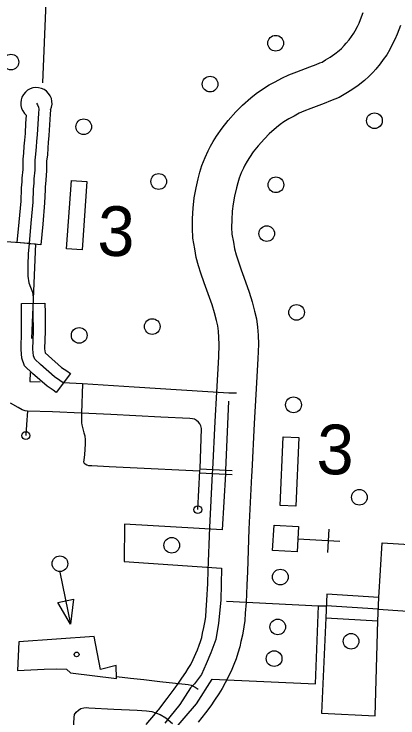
# Model space of a CAD drawing. Extents: x 653372 to 905732, y 627442 to 787275.
# Drawn here: x 673825 to 676272, y 753633 to 758117 of the extents above; entities that cross this region are included whole.
import ezdxf

# ---------------------------------------------------------------- set-up
doc = ezdxf.new("R2010")
doc.units = 0
for name, color, linetype in [('10', 7, 'Continuous'), ('31', 7, 'Continuous'), ('33', 7, 'Continuous'), ('5', 7, 'Continuous'), ('56', 7, 'Continuous'), ('57', 7, 'Continuous'), ('6', 7, 'Continuous')]:
    doc.layers.add(name, color=color, linetype=linetype)

msp = doc.modelspace()

# ---------------------------------------------------------------- linework, layer by layer
at = {"layer": '10'}
for points in [[(674976.3, 756621.1), (674964.7, 756688.7), (674961.6, 756752.6), (674962.4, 756815.5), (674966, 756881.7), (674973.3, 756946.2), (674985.7, 757009.6), (674999.1, 757068.1), (675009.8, 757109.9), (675022.3, 757151.7), (675042.5, 757204.3), (675061.9, 757245.4), (675076.8, 757274.8), (675094.1, 757304.6), (675114.4, 757339.7), (675150.9, 757390.5), (675190.5, 757439.6), (675239.2, 757494.6), (675281.2, 757536.8), (675334.4, 757582.9), (675367.1, 757611), (675407.5, 757639.5), (675451.5, 757666), (675488.5, 757686.5), (675530.8, 757709.8), (675576.2, 757729.9), (675627.9, 757750.1), (675711.1, 757781), (675749.8, 757796.3), (675774.4, 757806.2), (675787.8, 757811.7), (675810.8, 757824.8), (675840.4, 757843.5), (675870.3, 757864.1), (675896.5, 757884.5), (675911.3, 757897.9), (675928.5, 757916), (675942.6, 757931.2), (675960.5, 757952.7), (675975.6, 757974.3), (675990.8, 757994.8), (675999.7, 758010.4), (676014.4, 758039), (676023.8, 758058.2), (676033.4, 758081.6), (676050.9, 758127.4)], [(676287.1, 758045.1), (676265.8, 757989.2), (676251.9, 757955.6), (676238, 757927.1), (676219.6, 757891.3), (676200.5, 757857.9), (676178.4, 757828.1), (676159.3, 757800.8), (676130.3, 757766), (676110.6, 757744.8), (676086, 757718.9), (676057.6, 757693.1), (676018.3, 757662.5), (675978.2, 757634.8), (675939.5, 757610.4), (675897.5, 757586.5), (675868.4, 757574.6), (675842.5, 757564.1), (675800.7, 757547.6), (675716.9, 757516.5), (675672.4, 757499.1), (675642, 757485.6), (675609.2, 757467.5), (675576.5, 757449.5), (675544.3, 757430), (675521, 757413.6), (675497.8, 757393.6), (675451.8, 757353.8), (675421.5, 757323.4), (675381.5, 757278.2), (675349.9, 757238.9), (675324.6, 757203.9), (675310.4, 757179.2), (675296.5, 757155.4), (675286.6, 757135.7), (675272.6, 757106.1), (675259.1, 757070.9), (675250.8, 757043.1), (675242.1, 757009.2), (675230.3, 756957.8), (675220.6, 756908), (675215.2, 756860.7), (675212.3, 756807.2), (675211.7, 756757.1), (675213.7, 756716), (675222.7, 756663.4)], [(675222.8, 756663.1), (675229.6, 756622.3), (675240.6, 756583.5), (675252.7, 756544.2), (675272.3, 756488.6), (675288.9, 756441.7), (675323.3, 756345), (675343.2, 756284), (675358.2, 756224.8), (675369.9, 756175.9), (675376.7, 756121.6), (675380, 756072.4), (675383.1, 756014.3), (675379.3, 755921), (675366.5, 755693.9), (675355.8, 755508.4), (675340.9, 755202.2), (675339.2, 755175.9), (675321.9, 754835.4), (675312.5, 754565.9), (675309, 754477.9), (675304, 754368.3), (675298.9, 754300.3), (675295.2, 754253.8), (675289.9, 754213.4), (675280.1, 754159.3), (675270.8, 754118.9), (675263.7, 754085.7), (675252.1, 754044.6), (675240, 754009.4), (675225.7, 753973.9), (675212.8, 753942.2), (675191.2, 753896.3), (675171.3, 753856.1), (675150.4, 753820.1), (675129.8, 753786.4), (675102.1, 753746.3), (675078.1, 753710.1), (675044.9, 753665.4), (674999.1, 753605.1)], [(674666.9, 753592.2), (674725.5, 753661.1), (674742.9, 753681.8), (674746.7, 753685.7), (674799.8, 753756), (674845, 753815.5), (674873.4, 753853.8), (674895.1, 753886.5), (674920.2, 753922.8), (674935.6, 753948), (674950.9, 753974.3), (674966.1, 754005), (674983.8, 754042.7), (674994, 754067.8), (675005.6, 754096.6), (675013.3, 754119), (675020.9, 754145.9), (675026.7, 754173.2), (675035.2, 754209.7), (675042.8, 754251.9), (675046.5, 754279.9), (675049.6, 754319.6), (675054.4, 754383.5), (675059.3, 754488.6), (675062.7, 754575.2), (675072.1, 754846.1), (675089.6, 755190.5), (675091.3, 755216.5), (675106.2, 755521.7), (675116.9, 755708.2), (675129.6, 755933.1), (675132.8, 756012.6), (675130.4, 756057.5), (675127.8, 756097.7), (675123.6, 756131.1), (675115.4, 756165), (675102.9, 756214.5), (675086.7, 756264.3), (675053.2, 756358.2), (675036.6, 756405.3), (675015.2, 756465.8), (675000.8, 756512.9), (674985.4, 756567.4), (674976.3, 756621.4)]]:
    msp.add_lwpolyline(points, dxfattribs=at)
at = {"layer": '31'}
for p, q in [((674022.4, 756208.1), (674022.4, 756208.1)), ((674183.8, 755827.2), (674093.8, 755707.2))]:
    msp.add_line(p, q, dxfattribs=at)
for points in [[(673967.4, 757549), (673974, 757538.7), (673979.9, 757523.7), (673983.3, 757511.9), (673980.9, 757485.4), (673975.7, 757416.6), (673972.6, 757349.8), (673968.1, 757306.2), (673964.9, 757270.7), (673962.5, 757224.6), (673957.6, 757187), (673957.3, 757123.3), (673951.9, 757067.2), (673950.5, 757039.1), (673947.3, 757002), (673944.3, 756919.7), (673932.8, 756785.1), (673920.2, 756655.4)], [(674058.2, 757507), (674055.7, 757479.2), (674050.5, 757412), (674047.4, 757344.2), (674042.7, 757299), (674039.7, 757265.3), (674037.2, 757217.8), (674032.6, 757182), (674032.3, 757119.5), (674026.7, 757061.8), (674025.4, 757034), (674024.1, 757019.5)], [(673874.7, 757032.6), (673875.7, 757044.2), (673877.1, 757072.6), (673882.3, 757127.1), (673882.6, 757192), (673887.7, 757231.4), (673890.1, 757276), (673893.4, 757313.4), (673897.8, 757355.3), (673900.8, 757421.2), (673904.6, 757471.2)], [(673994.9, 756648.1), (673845.6, 756662.6), (673858.1, 756791.9), (673869.4, 756924.2), (673872.4, 757006.6), (673874.7, 757032.6)], [(674024.1, 757019.5), (674022.2, 756997.4), (674019.2, 756915.1), (674007.5, 756778.3), (673994.9, 756648.1)], [(673872.4, 756207.2), (673872.4, 756212), (673871.6, 756273.3), (674021.6, 756275.3)], [(674138.8, 755767.2), (674117.5, 755783.1), (674082.2, 755806.4), (673993, 755884), (673956.6, 755918.4), (673948.9, 755940.8), (673944.6, 755982.5), (673948.1, 756097.6), (673947.4, 756212.7), (673946.6, 756274.3)], [(674021.6, 756275.3), (674022.4, 756213.5), (674022.4, 756208.1)], [(674093.8, 755707.2), (674074.4, 755721.8), (674036.8, 755746.5), (673942.6, 755828.4), (673891.6, 755876.6), (673875.2, 755924.7), (673869.5, 755979.8), (673873.1, 756098.5), (673872.4, 756207.2)], [(674022.4, 756208.1), (674023.1, 756096.7), (674019.8, 755985.3), (674022.4, 755959.4), (674043.4, 755939.6), (674127.6, 755866.3), (674160.7, 755844.5), (674183.8, 755827.2)], [(676150.9, 754400.8), (675818.5, 754421.4), (675811.9, 754271.5)], [(676150.9, 754400.8), (675818.5, 754421.4), (675811.9, 754271.5)], [(675811.9, 754271.5), (676144, 754251), (676150.9, 754400.8)], [(676146.3, 754326), (675815.2, 754346.4)]]:
    msp.add_lwpolyline(points, dxfattribs=at)
msp.add_arc((673967.4, 757549), 100, 335.1349, 231.0844, dxfattribs=at)
at = {"layer": '33'}
for points in [[(673920.2, 756655.4), (673715.6, 756670.1), (673594.4, 756678.5), (673565.8, 756681.8), (673551.8, 756681.5), (673544.5, 756680), (673528.1, 756675.8), (673436.4, 756658.5), (673343, 756639.9), (673276.5, 756629), (673253.1, 756627.3), (673227.9, 756626.2), (673177.6, 756627.2), (673088.2, 756631.8)], [(673920.2, 756655.4), (673914.3, 756589.6), (673913.6, 756518.9), (673912.9, 756448.2), (673919.9, 756405), (673930.2, 756378.3), (673943, 756344.6), (673946.2, 756311.3), (673946.6, 756274.3)], [(675241.7, 755701.1), (675194.8, 755702.3), (674590.6, 755741.2), (674260.3, 755761.5), (674138.8, 755767.2)], [(674260.3, 755761.5), (674255.8, 755574), (674253.9, 755534), (674254.4, 755513.6), (674256.8, 755501), (674270.6, 755450), (674275.6, 755429.5), (674277.8, 755405.6), (674278.1, 755377.9), (674273.8, 755310.6), (674269.3, 755275), (674268.4, 755263.7), (674272.1, 755256.3), (674278.2, 755251), (674287.7, 755245.6), (674299.4, 755241.9), (674320.4, 755240.7), (674430.6, 755234.5), (674564.6, 755227.7), (675009.6, 755206.9)], [(675009.6, 755207), (675010.2, 755219.8), (675019.5, 755476.3), (675016, 755493.4), (675009.1, 755506.6), (674999.8, 755517.6), (674987.5, 755528.7), (674974.3, 755536), (674963, 755538.6), (674945.5, 755540.2), (674760.7, 755549.2), (674441.6, 755565.6), (674255.8, 755574), (674069.8, 755583.5), (673910.1, 755588.3), (673894.8, 755590.5), (673876.3, 755596.7), (673851.8, 755609.9), (673801.7, 755639.1)], [(673910.1, 755588.3), (673903.6, 755503), (673899.8, 755431.7)], [(675010.2, 755219.8), (675216.1, 755209.3)], [(674995.9, 754959.9), (675009.6, 755207)], [(675009, 755193.7), (675214.4, 755183.2)], [(675179.2, 754375.9), (675765.3, 754346.7), (675815.2, 754346.4)], [(676146.3, 754326), (676302.1, 754314.7), (676400.2, 754308.6), (676470.9, 754301.1)], [(674478.1, 753896.6), (674566.6, 753887.2), (674652.5, 753877.1), (674754, 753865), (674935.6, 753845.3), (674953.1, 753842), (674962.9, 753838.3), (674979.2, 753829.3), (674998.6, 753816.4)], [(674183.2, 753167.3), (674180.7, 753197.8), (674184.6, 753261.1), (674195, 753428.1), (674207.4, 753636.2), (674210.6, 753655), (674220.5, 753668.9), (674235.1, 753682.6), (674249.5, 753692.3), (674269.2, 753696.4), (674285.5, 753700), (674300.9, 753697.5), (674460.5, 753688.7), (674609.4, 753682.2), (674669.6, 753677.7), (674702.6, 753673.3), (674727.3, 753666.5), (674756.6, 753654.8), (674793.1, 753632.8), (674835.7, 753598)]]:
    msp.add_lwpolyline(points, dxfattribs=at)
for centre in [(673899.8, 755431.7), (674995.9, 754959.9)]:
    msp.add_circle(centre, 25, dxfattribs=at)
at = {"layer": '5'}
msp.add_lwpolyline([(674064.1, 759067.3), (674005.6, 757679.8)], dxfattribs=at)
at = {"layer": '56'}
for p, q in [((674103.8, 754369.4), (674203.7, 754390)), ((674184.7, 754229.8), (674103.8, 754369.4)), ((674203.7, 754390), (674184.7, 754229.8))]:
    msp.add_line(p, q, dxfattribs=at)
for points in [[(674190, 757057.9), (674289.8, 757051.1), (674259.7, 756614.6), (674160, 756621.5)], [(675541.1, 755424.1), (675641, 755419.7), (675621.7, 754982.6), (675521.8, 754987)]]:
    msp.add_lwpolyline(points, close=True, dxfattribs=at)
msp.add_lwpolyline([(674116.1, 754562), (674184.7, 754229.8)], dxfattribs=at)
for centre, radius in [((675492.3, 757931.7), 50), ((673805.1, 757811.4), 50), ((675074.2, 757671), 50), ((676122, 757437.9), 50), ((674268.9, 757399.4), 50), ((674746.9, 757050.5), 50), ((675494, 757029.6), 50), ((675435.3, 756718.6), 50), ((675625.6, 756216.6), 50), ((674705.6, 756126.5), 50), ((674240.1, 756070.3), 50), ((675606, 755627.7), 50), ((676025.9, 755038.7), 50), ((674829.9, 754732.8), 50), ((674117.3, 754615.6), 50), ((675522, 754530.6), 50), ((675505.5, 754212.8), 50), ((675973, 754121.4), 50), ((674223.9, 754037.6), 15), ((675482.5, 754010.9), 50)]:
    msp.add_circle(centre, radius, dxfattribs=at)
at = {"layer": '57'}
for p, q in [((675831.5, 754836.1), (675823, 754686.3)), ((675902.1, 754756.9), (675633.3, 754772.2))]:
    msp.add_line(p, q, dxfattribs=at)
msp.add_lwpolyline([(675482.1, 754862.1), (675637.9, 754853.3), (675628.7, 754691.7), (675473, 754700.5)], close=True, dxfattribs=at)
at = {"layer": '6'}
for points in [[(673920.2, 756655.4), (673962.4, 756653.5), (673937, 756051.2)], [(673927.8, 755833.1), (673925.4, 755776.7), (673990.6, 755773.7)], [(675192.6, 755650.7), (675173.4, 755211.7), (675171.8, 755188.5), (675150.9, 754831)], [(675150.9, 754831), (674529.5, 754866.6), (674527.5, 754629.7), (675147.9, 754587.4), (675143.4, 754383.2), (675128.1, 754236.3), (675111.5, 754133.2), (675078.2, 754048.1), (675048.9, 753977.9), (675019.7, 753910.1), (674975.4, 753850.7), (674949.3, 753824.5), (674881.8, 753719.5), (674817.3, 753639.1), (674786, 753600.1)], [(676150.9, 754400.8), (676172, 754747.8), (676483.9, 754729.7)], [(674818.2, 753524.3), (674987.2, 753723.2), (675088.1, 753880.3), (675745.5, 753849.5), (675765.3, 754346.7)], [(675811.9, 754271.5), (675785, 753664.4), (676127.1, 753647.4), (676144, 754251)]]:
    msp.add_lwpolyline(points, dxfattribs=at)
msp.add_lwpolyline([(674159.4, 753943.9), (674184.7, 753919.6), (674478.3, 753884.7), (674476.6, 753967.9), (674376.6, 753942), (674335.8, 754151.3), (673855.5, 754118.8), (673847.8, 753935.1), (674016.3, 753943.3), (674096.5, 753945.3)], close=True, dxfattribs=at)

# ---------------------------------------------------------------- texts
at = {"layer": '56'}
for p in [(674353.6, 756579.6), (675750.4, 755188.5)]:
    msp.add_text('3', height=316.8, rotation=358.28, dxfattribs=at).set_placement(p)

doc.saveas('drawing.dxf')
